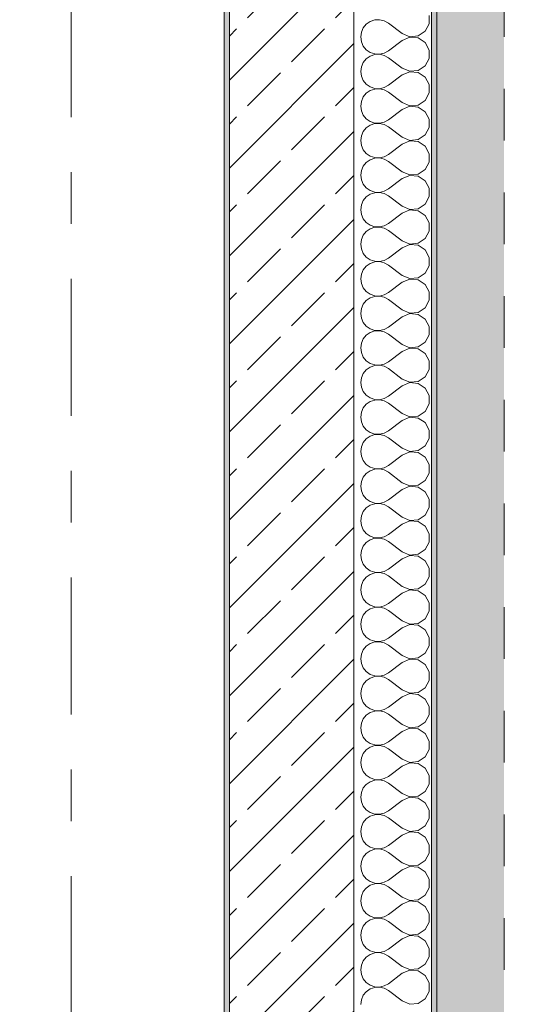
# Model space of a CAD drawing. Header units: metres. Extents: x -4 to 100, y -11 to 17.
# Tile 632 of 656: x 61.63 to 62.63, y 1.53 to 3.43. Entities that reach past the tile are written whole.
import ezdxf

# ---------------------------------------------------------------- set-up
doc = ezdxf.new("R2010")
doc.units = ezdxf.units.M
doc.header["$MEASUREMENT"] = 0
doc.linetypes.add('Strichlinie doppelt', pattern=[0.546806, 0.264583, -0.105833, 0.070556, -0.105833])
doc.linetypes.add('Strichlinie eng', pattern=[0.115, 0.075, -0.04])
for name, color, linetype in [('152 - Bemaßung_ Beschriftung.Ausbau', 7, 'Continuous'), ('301 - Elemente.Linie', 7, 'Continuous'), ('302 - Elemente.Schraffur', 7, 'Continuous'), ('451 - Universal.Achsen Raster', 7, 'Continuous'), ('603 - Struktur.Bodenplatte_ Decke Roh', 7, 'Continuous'), ('604 - Struktur.Wand Aussen', 7, 'Continuous'), ('650 - Abdeckung.Fußboden Aufbau', 7, 'Continuous')]:
    doc.layers.add(name, color=color, linetype=linetype)
doc.styles.add('ERSTELLTER_STIL_2', font='txt')
doc.dimstyles.new('ERSTELLTER_STIL__3', dxfattribs={"dimtxt": 0.1, "dimasz": 0.0532, "dimexe": 0.18, "dimexo": 0.0625, "dimgap": 0, "dimtad": 1, "dimzin": 0, "dimdsep": 46, "dimtxsty": 'ERSTELLTER_STIL_2', "dimblk": 'ARROWHEAD_2', "dimblk1": 'ARROWHEAD_2', "dimblk2": 'ARROWHEAD_2', "dimcen": 0.09, "dimse1": 1, "dimse2": 1, "dimclrd": 7, "dimclre": 7, "dimclrt": 7, "dimazin": 0, "dimtfac": 1, "dimtdec": 4, "dimtmove": 0, "dimatfit": 3, "dimfxl": 1, "dimtolj": 1, "dimtzin": 0, "dimarcsym": 0})
doc.dimstyles.new('ERSTELLTER_STIL__5', dxfattribs={"dimtxt": 0.1, "dimasz": 0.0532, "dimexe": 0.18, "dimexo": 0.0625, "dimgap": 0, "dimtad": 1, "dimtih": 1, "dimtoh": 1, "dimzin": 0, "dimdsep": 46, "dimtxsty": 'ERSTELLTER_STIL_2', "dimblk": 'ARROWHEAD_2', "dimblk1": 'ARROWHEAD_2', "dimblk2": 'ARROWHEAD_2', "dimcen": 0.09, "dimse1": 1, "dimse2": 1, "dimclrd": 7, "dimclre": 7, "dimclrt": 7, "dimazin": 0, "dimtfac": 1, "dimtdec": 4, "dimtmove": 0, "dimatfit": 3, "dimfxl": 1, "dimtolj": 1, "dimtzin": 0, "dimarcsym": 0})

# ---------------------------------------------------------------- blocks, each defined once
blk = doc.blocks.new('*X157')
at = {"layer": '604 - Struktur.Wand Aussen', "color": 7, "linetype": 'Continuous', "lineweight": 5}
for p, q in [((62.4207, 3.4252), (62.4207, 3.4415)), ((62.2992, 3.4246), (62.2933, 3.4175)), ((62.3068, 3.4298), (62.2992, 3.4246)), ((62.3155, 3.4328), (62.3068, 3.4298)), ((62.3247, 3.4332), (62.3155, 3.4328)), ((62.3336, 3.4311), (62.3247, 3.4332)), ((62.3417, 3.4267), (62.3336, 3.4311)), ((62.3684, 3.4067), (62.3417, 3.4267)), ((62.413, 3.4109), (62.4207, 3.4252)), ((62.2896, 3.4091), (62.2884, 3.4)), ((62.2933, 3.4175), (62.2896, 3.4091)), ((62.3684, 3.4067), (62.3833, 3.4004)), ((62.3833, 3.4004), (62.3995, 3.4019)), ((62.3995, 3.4019), (62.413, 3.4109)), ((62.2884, 3.4), (62.2896, 3.3909)), ((62.2896, 3.3909), (62.2933, 3.3825)), ((62.2933, 3.3825), (62.2992, 3.3754)), ((62.3684, 3.3933), (62.3417, 3.3733)), ((62.3833, 3.3996), (62.3684, 3.3933)), ((62.3995, 3.3981), (62.3833, 3.3996)), ((62.413, 3.3891), (62.3995, 3.3981)), ((62.4207, 3.3748), (62.413, 3.3891)), ((62.2992, 3.3754), (62.3068, 3.3702)), ((62.3068, 3.3631), (62.2992, 3.3579)), ((62.3068, 3.3702), (62.3155, 3.3672)), ((62.3155, 3.3661), (62.3068, 3.3631)), ((62.3155, 3.3672), (62.3247, 3.3668)), ((62.3247, 3.3665), (62.3155, 3.3661)), ((62.3247, 3.3668), (62.3336, 3.3689)), ((62.3336, 3.3645), (62.3247, 3.3665)), ((62.3336, 3.3689), (62.3417, 3.3733)), ((62.3417, 3.36), (62.3336, 3.3645)), ((62.4207, 3.3585), (62.4207, 3.3748)), ((62.2933, 3.3509), (62.2896, 3.3424)), ((62.2992, 3.3579), (62.2933, 3.3509)), ((62.3684, 3.34), (62.3417, 3.36)), ((62.3995, 3.3352), (62.413, 3.3442)), ((62.413, 3.3442), (62.4207, 3.3585)), ((62.2896, 3.3424), (62.2884, 3.3333)), ((62.2884, 3.3333), (62.2896, 3.3242)), ((62.3684, 3.3267), (62.3417, 3.3067)), ((62.3684, 3.34), (62.3833, 3.3337)), ((62.3833, 3.333), (62.3684, 3.3267)), ((62.3833, 3.3337), (62.3995, 3.3352)), ((62.3995, 3.3314), (62.3833, 3.333)), ((62.413, 3.3224), (62.3995, 3.3314)), ((62.2896, 3.3242), (62.2933, 3.3158)), ((62.2933, 3.3158), (62.2992, 3.3087)), ((62.2992, 3.3087), (62.3068, 3.3035)), ((62.3336, 3.3022), (62.3417, 3.3067)), ((62.4207, 3.3081), (62.413, 3.3224)), ((62.4207, 3.2919), (62.4207, 3.3081)), ((62.2992, 3.2913), (62.2933, 3.2842)), ((62.3068, 3.2965), (62.2992, 3.2913)), ((62.3068, 3.3035), (62.3155, 3.3006)), ((62.3155, 3.2994), (62.3068, 3.2965)), ((62.3155, 3.3006), (62.3247, 3.3001)), ((62.3247, 3.2999), (62.3155, 3.2994)), ((62.3247, 3.3001), (62.3336, 3.3022)), ((62.3336, 3.2978), (62.3247, 3.2999)), ((62.3417, 3.2933), (62.3336, 3.2978)), ((62.3684, 3.2733), (62.3417, 3.2933)), ((62.413, 3.2776), (62.4207, 3.2919)), ((62.2896, 3.2758), (62.2884, 3.2667)), ((62.2933, 3.2842), (62.2896, 3.2758)), ((62.3684, 3.2733), (62.3833, 3.267)), ((62.3833, 3.267), (62.3995, 3.2686)), ((62.3995, 3.2686), (62.413, 3.2776)), ((62.2884, 3.2667), (62.2896, 3.2576)), ((62.2896, 3.2576), (62.2933, 3.2491)), ((62.2933, 3.2491), (62.2992, 3.2421)), ((62.3684, 3.26), (62.3417, 3.24)), ((62.3833, 3.2663), (62.3684, 3.26)), ((62.3995, 3.2648), (62.3833, 3.2663)), ((62.413, 3.2558), (62.3995, 3.2648)), ((62.4207, 3.2415), (62.413, 3.2558)), ((62.2992, 3.2421), (62.3068, 3.2369)), ((62.3068, 3.2298), (62.2992, 3.2246)), ((62.3068, 3.2369), (62.3155, 3.2339)), ((62.3155, 3.2328), (62.3068, 3.2298)), ((62.3155, 3.2339), (62.3247, 3.2335)), ((62.3247, 3.2332), (62.3155, 3.2328)), ((62.3247, 3.2335), (62.3336, 3.2355)), ((62.3336, 3.2311), (62.3247, 3.2332)), ((62.3336, 3.2355), (62.3417, 3.24)), ((62.3417, 3.2267), (62.3336, 3.2311)), ((62.4207, 3.2252), (62.4207, 3.2415)), ((62.2933, 3.2175), (62.2896, 3.2091)), ((62.2992, 3.2246), (62.2933, 3.2175)), ((62.3684, 3.2067), (62.3417, 3.2267)), ((62.3995, 3.2019), (62.413, 3.2109)), ((62.413, 3.2109), (62.4207, 3.2252)), ((62.2896, 3.2091), (62.2884, 3.2)), ((62.2884, 3.2), (62.2896, 3.1909)), ((62.3684, 3.1933), (62.3417, 3.1733)), ((62.3684, 3.2067), (62.3833, 3.2004)), ((62.3833, 3.1996), (62.3684, 3.1933)), ((62.3833, 3.2004), (62.3995, 3.2019)), ((62.3995, 3.1981), (62.3833, 3.1996)), ((62.413, 3.1891), (62.3995, 3.1981)), ((62.2896, 3.1909), (62.2933, 3.1825)), ((62.2933, 3.1825), (62.2992, 3.1754)), ((62.2992, 3.1754), (62.3068, 3.1702)), ((62.3336, 3.1689), (62.3417, 3.1733)), ((62.4207, 3.1748), (62.413, 3.1891)), ((62.4207, 3.1585), (62.4207, 3.1748)), ((62.2992, 3.1579), (62.2933, 3.1509)), ((62.3068, 3.1631), (62.2992, 3.1579)), ((62.3068, 3.1702), (62.3155, 3.1672)), ((62.3155, 3.1661), (62.3068, 3.1631)), ((62.3155, 3.1672), (62.3247, 3.1668)), ((62.3247, 3.1665), (62.3155, 3.1661)), ((62.3247, 3.1668), (62.3336, 3.1689)), ((62.3336, 3.1645), (62.3247, 3.1665)), ((62.3417, 3.16), (62.3336, 3.1645)), ((62.3684, 3.14), (62.3417, 3.16)), ((62.413, 3.1442), (62.4207, 3.1585)), ((62.2896, 3.1424), (62.2884, 3.1333)), ((62.2933, 3.1509), (62.2896, 3.1424)), ((62.3684, 3.14), (62.3833, 3.1337)), ((62.3833, 3.1337), (62.3995, 3.1352)), ((62.3995, 3.1352), (62.413, 3.1442)), ((62.2884, 3.1333), (62.2896, 3.1242)), ((62.2896, 3.1242), (62.2933, 3.1158)), ((62.2933, 3.1158), (62.2992, 3.1087)), ((62.3684, 3.1267), (62.3417, 3.1067)), ((62.3833, 3.133), (62.3684, 3.1267)), ((62.3995, 3.1314), (62.3833, 3.133)), ((62.413, 3.1224), (62.3995, 3.1314)), ((62.4207, 3.1081), (62.413, 3.1224)), ((62.2992, 3.1087), (62.3068, 3.1035)), ((62.3068, 3.1035), (62.3155, 3.1006)), ((62.3155, 3.0994), (62.3068, 3.0965)), ((62.3155, 3.1006), (62.3247, 3.1001)), ((62.3247, 3.0999), (62.3155, 3.0994)), ((62.3247, 3.1001), (62.3336, 3.1022)), ((62.3336, 3.0978), (62.3247, 3.0999)), ((62.3336, 3.1022), (62.3417, 3.1067)), ((62.3417, 3.0933), (62.3336, 3.0978)), ((62.4207, 3.0919), (62.4207, 3.1081)), ((62.2933, 3.0842), (62.2896, 3.0758)), ((62.2992, 3.0913), (62.2933, 3.0842)), ((62.3068, 3.0965), (62.2992, 3.0913)), ((62.3684, 3.0733), (62.3417, 3.0933)), ((62.413, 3.0776), (62.4207, 3.0919)), ((62.2896, 3.0758), (62.2884, 3.0667)), ((62.2884, 3.0667), (62.2896, 3.0576)), ((62.3684, 3.06), (62.3417, 3.04)), ((62.3684, 3.0733), (62.3833, 3.067)), ((62.3833, 3.0663), (62.3684, 3.06)), ((62.3833, 3.067), (62.3995, 3.0686)), ((62.3995, 3.0648), (62.3833, 3.0663)), ((62.3995, 3.0686), (62.413, 3.0776)), ((62.413, 3.0558), (62.3995, 3.0648)), ((62.2896, 3.0576), (62.2933, 3.0491)), ((62.2933, 3.0491), (62.2992, 3.0421)), ((62.2992, 3.0421), (62.3068, 3.0369)), ((62.3336, 3.0355), (62.3417, 3.04)), ((62.4207, 3.0415), (62.413, 3.0558)), ((62.4207, 3.0252), (62.4207, 3.0415)), ((62.2992, 3.0246), (62.2933, 3.0175)), ((62.3068, 3.0298), (62.2992, 3.0246)), ((62.3068, 3.0369), (62.3155, 3.0339)), ((62.3155, 3.0328), (62.3068, 3.0298)), ((62.3155, 3.0339), (62.3247, 3.0335)), ((62.3247, 3.0332), (62.3155, 3.0328)), ((62.3247, 3.0335), (62.3336, 3.0355)), ((62.3336, 3.0311), (62.3247, 3.0332)), ((62.3417, 3.0267), (62.3336, 3.0311)), ((62.3684, 3.0067), (62.3417, 3.0267)), ((62.413, 3.0109), (62.4207, 3.0252)), ((62.2896, 3.0091), (62.2884, 3)), ((62.2933, 3.0175), (62.2896, 3.0091)), ((62.3684, 3.0067), (62.3833, 3.0004)), ((62.3833, 3.0004), (62.3995, 3.0019)), ((62.3995, 3.0019), (62.413, 3.0109)), ((62.2884, 3), (62.2896, 2.9909)), ((62.2896, 2.9909), (62.2933, 2.9825)), ((62.3684, 2.9933), (62.3417, 2.9733)), ((62.3833, 2.9996), (62.3684, 2.9933)), ((62.3995, 2.9981), (62.3833, 2.9996)), ((62.413, 2.9891), (62.3995, 2.9981)), ((62.4207, 2.9748), (62.413, 2.9891)), ((62.2933, 2.9825), (62.2992, 2.9754)), ((62.2992, 2.9754), (62.3068, 2.9702)), ((62.3068, 2.9702), (62.3155, 2.9672)), ((62.3155, 2.9661), (62.3068, 2.9631)), ((62.3155, 2.9672), (62.3247, 2.9668)), ((62.3247, 2.9665), (62.3155, 2.9661)), ((62.3247, 2.9668), (62.3336, 2.9689)), ((62.3336, 2.9645), (62.3247, 2.9665)), ((62.3336, 2.9689), (62.3417, 2.9733)), ((62.3417, 2.96), (62.3336, 2.9645)), ((62.4207, 2.9585), (62.4207, 2.9748)), ((62.2933, 2.9509), (62.2896, 2.9424)), ((62.2992, 2.9579), (62.2933, 2.9509)), ((62.3068, 2.9631), (62.2992, 2.9579)), ((62.3684, 2.94), (62.3417, 2.96)), ((62.413, 2.9442), (62.4207, 2.9585)), ((62.2896, 2.9424), (62.2884, 2.9333)), ((62.2884, 2.9333), (62.2896, 2.9242)), ((62.3684, 2.9267), (62.3417, 2.9067)), ((62.3684, 2.94), (62.3833, 2.9337)), ((62.3833, 2.933), (62.3684, 2.9267)), ((62.3833, 2.9337), (62.3995, 2.9352)), ((62.3995, 2.9314), (62.3833, 2.933)), ((62.3995, 2.9352), (62.413, 2.9442)), ((62.413, 2.9224), (62.3995, 2.9314)), ((62.2896, 2.9242), (62.2933, 2.9158)), ((62.2933, 2.9158), (62.2992, 2.9087)), ((62.2992, 2.9087), (62.3068, 2.9035)), ((62.4207, 2.9081), (62.413, 2.9224)), ((62.4207, 2.8919), (62.4207, 2.9081)), ((62.2992, 2.8913), (62.2933, 2.8842)), ((62.3068, 2.8965), (62.2992, 2.8913)), ((62.3068, 2.9035), (62.3155, 2.9006)), ((62.3155, 2.8994), (62.3068, 2.8965)), ((62.3155, 2.9006), (62.3247, 2.9001)), ((62.3247, 2.8999), (62.3155, 2.8994)), ((62.3247, 2.9001), (62.3336, 2.9022)), ((62.3336, 2.8978), (62.3247, 2.8999)), ((62.3336, 2.9022), (62.3417, 2.9067)), ((62.3417, 2.8933), (62.3336, 2.8978)), ((62.3684, 2.8733), (62.3417, 2.8933)), ((62.413, 2.8776), (62.4207, 2.8919)), ((62.2896, 2.8758), (62.2884, 2.8667)), ((62.2933, 2.8842), (62.2896, 2.8758)), ((62.3684, 2.8733), (62.3833, 2.867)), ((62.3995, 2.8686), (62.413, 2.8776)), ((62.2884, 2.8667), (62.2896, 2.8576)), ((62.2896, 2.8576), (62.2933, 2.8491)), ((62.3684, 2.86), (62.3417, 2.84)), ((62.3833, 2.8663), (62.3684, 2.86)), ((62.3833, 2.867), (62.3995, 2.8686)), ((62.3995, 2.8648), (62.3833, 2.8663)), ((62.413, 2.8558), (62.3995, 2.8648)), ((62.4207, 2.8415), (62.413, 2.8558)), ((62.2933, 2.8491), (62.2992, 2.8421)), ((62.2992, 2.8421), (62.3068, 2.8369)), ((62.3068, 2.8369), (62.3155, 2.8339)), ((62.3155, 2.8328), (62.3068, 2.8298)), ((62.3155, 2.8339), (62.3247, 2.8335)), ((62.3247, 2.8332), (62.3155, 2.8328)), ((62.3247, 2.8335), (62.3336, 2.8355)), ((62.3336, 2.8311), (62.3247, 2.8332)), ((62.3336, 2.8355), (62.3417, 2.84)), ((62.3417, 2.8267), (62.3336, 2.8311)), ((62.4207, 2.8252), (62.4207, 2.8415)), ((62.2933, 2.8175), (62.2896, 2.8091)), ((62.2992, 2.8246), (62.2933, 2.8175)), ((62.3068, 2.8298), (62.2992, 2.8246)), ((62.3684, 2.8067), (62.3417, 2.8267)), ((62.413, 2.8109), (62.4207, 2.8252)), ((62.2896, 2.8091), (62.2884, 2.8)), ((62.2884, 2.8), (62.2896, 2.7909)), ((62.3684, 2.7933), (62.3417, 2.7733)), ((62.3684, 2.8067), (62.3833, 2.8004)), ((62.3833, 2.7996), (62.3684, 2.7933)), ((62.3833, 2.8004), (62.3995, 2.8019)), ((62.3995, 2.7981), (62.3833, 2.7996)), ((62.3995, 2.8019), (62.413, 2.8109)), ((62.413, 2.7891), (62.3995, 2.7981)), ((62.2896, 2.7909), (62.2933, 2.7825)), ((62.2933, 2.7825), (62.2992, 2.7754)), ((62.2992, 2.7754), (62.3068, 2.7702)), ((62.4207, 2.7748), (62.413, 2.7891)), ((62.4207, 2.7585), (62.4207, 2.7748)), ((62.2992, 2.7579), (62.2933, 2.7509)), ((62.3068, 2.7631), (62.2992, 2.7579)), ((62.3068, 2.7702), (62.3155, 2.7672)), ((62.3155, 2.7661), (62.3068, 2.7631)), ((62.3155, 2.7672), (62.3247, 2.7668)), ((62.3247, 2.7665), (62.3155, 2.7661)), ((62.3247, 2.7668), (62.3336, 2.7689)), ((62.3336, 2.7645), (62.3247, 2.7665)), ((62.3336, 2.7689), (62.3417, 2.7733)), ((62.3417, 2.76), (62.3336, 2.7645)), ((62.3684, 2.74), (62.3417, 2.76)), ((62.413, 2.7442), (62.4207, 2.7585)), ((62.2896, 2.7424), (62.2884, 2.7333)), ((62.2933, 2.7509), (62.2896, 2.7424)), ((62.3684, 2.74), (62.3833, 2.7337)), ((62.3995, 2.7352), (62.413, 2.7442)), ((62.2884, 2.7333), (62.2896, 2.7242)), ((62.2896, 2.7242), (62.2933, 2.7158)), ((62.3684, 2.7267), (62.3417, 2.7067)), ((62.3833, 2.733), (62.3684, 2.7267)), ((62.3833, 2.7337), (62.3995, 2.7352)), ((62.3995, 2.7314), (62.3833, 2.733)), ((62.413, 2.7224), (62.3995, 2.7314)), ((62.4207, 2.7081), (62.413, 2.7224)), ((62.2933, 2.7158), (62.2992, 2.7087)), ((62.2992, 2.7087), (62.3068, 2.7035)), ((62.3068, 2.7035), (62.3155, 2.7006)), ((62.3155, 2.6994), (62.3068, 2.6965)), ((62.3155, 2.7006), (62.3247, 2.7001)), ((62.3247, 2.6999), (62.3155, 2.6994)), ((62.3247, 2.7001), (62.3336, 2.7022)), ((62.3336, 2.6978), (62.3247, 2.6999)), ((62.3336, 2.7022), (62.3417, 2.7067)), ((62.3417, 2.6933), (62.3336, 2.6978)), ((62.4207, 2.6919), (62.4207, 2.7081)), ((62.2933, 2.6842), (62.2896, 2.6758)), ((62.2992, 2.6913), (62.2933, 2.6842)), ((62.3068, 2.6965), (62.2992, 2.6913)), ((62.3684, 2.6733), (62.3417, 2.6933)), ((62.413, 2.6776), (62.4207, 2.6919)), ((62.2896, 2.6758), (62.2884, 2.6667)), ((62.2884, 2.6667), (62.2896, 2.6576)), ((62.3684, 2.66), (62.3417, 2.64)), ((62.3684, 2.6733), (62.3833, 2.667)), ((62.3833, 2.6663), (62.3684, 2.66)), ((62.3833, 2.667), (62.3995, 2.6686)), ((62.3995, 2.6648), (62.3833, 2.6663)), ((62.3995, 2.6686), (62.413, 2.6776)), ((62.413, 2.6558), (62.3995, 2.6648)), ((62.2896, 2.6576), (62.2933, 2.6491)), ((62.2933, 2.6491), (62.2992, 2.6421)), ((62.2992, 2.6421), (62.3068, 2.6369)), ((62.4207, 2.6415), (62.413, 2.6558)), ((62.4207, 2.6252), (62.4207, 2.6415)), ((62.2992, 2.6246), (62.2933, 2.6175)), ((62.3068, 2.6298), (62.2992, 2.6246)), ((62.3068, 2.6369), (62.3155, 2.6339)), ((62.3155, 2.6328), (62.3068, 2.6298)), ((62.3155, 2.6339), (62.3247, 2.6335)), ((62.3247, 2.6332), (62.3155, 2.6328)), ((62.3247, 2.6335), (62.3336, 2.6355)), ((62.3336, 2.6311), (62.3247, 2.6332)), ((62.3336, 2.6355), (62.3417, 2.64)), ((62.3417, 2.6267), (62.3336, 2.6311)), ((62.3684, 2.6067), (62.3417, 2.6267)), ((62.413, 2.6109), (62.4207, 2.6252)), ((62.2896, 2.6091), (62.2884, 2.6)), ((62.2933, 2.6175), (62.2896, 2.6091)), ((62.3684, 2.6067), (62.3833, 2.6004)), ((62.3995, 2.6019), (62.413, 2.6109)), ((62.2884, 2.6), (62.2896, 2.5909)), ((62.2896, 2.5909), (62.2933, 2.5825)), ((62.3684, 2.5933), (62.3417, 2.5733)), ((62.3833, 2.5996), (62.3684, 2.5933)), ((62.3833, 2.6004), (62.3995, 2.6019)), ((62.3995, 2.5981), (62.3833, 2.5996)), ((62.413, 2.5891), (62.3995, 2.5981)), ((62.4207, 2.5748), (62.413, 2.5891)), ((62.2933, 2.5825), (62.2992, 2.5754)), ((62.2992, 2.5754), (62.3068, 2.5702)), ((62.3068, 2.5702), (62.3155, 2.5672)), ((62.3155, 2.5661), (62.3068, 2.5631)), ((62.3155, 2.5672), (62.3247, 2.5668)), ((62.3247, 2.5665), (62.3155, 2.5661)), ((62.3247, 2.5668), (62.3336, 2.5689)), ((62.3336, 2.5645), (62.3247, 2.5665)), ((62.3336, 2.5689), (62.3417, 2.5733)), ((62.4207, 2.5585), (62.4207, 2.5748)), ((62.2933, 2.5509), (62.2896, 2.5424)), ((62.2992, 2.5579), (62.2933, 2.5509)), ((62.3068, 2.5631), (62.2992, 2.5579)), ((62.3417, 2.56), (62.3336, 2.5645)), ((62.3684, 2.54), (62.3417, 2.56)), ((62.413, 2.5442), (62.4207, 2.5585)), ((62.2896, 2.5424), (62.2884, 2.5333)), ((62.2884, 2.5333), (62.2896, 2.5242)), ((62.3684, 2.54), (62.3833, 2.5337)), ((62.3833, 2.533), (62.3684, 2.5267)), ((62.3833, 2.5337), (62.3995, 2.5352)), ((62.3995, 2.5314), (62.3833, 2.533)), ((62.3995, 2.5352), (62.413, 2.5442)), ((62.413, 2.5224), (62.3995, 2.5314)), ((62.2896, 2.5242), (62.2933, 2.5158)), ((62.2933, 2.5158), (62.2992, 2.5087)), ((62.2992, 2.5087), (62.3068, 2.5035)), ((62.3684, 2.5267), (62.3417, 2.5067)), ((62.4207, 2.5081), (62.413, 2.5224)), ((62.4207, 2.4919), (62.4207, 2.5081)), ((62.2992, 2.4913), (62.2933, 2.4842)), ((62.3068, 2.4965), (62.2992, 2.4913)), ((62.3068, 2.5035), (62.3155, 2.5006)), ((62.3155, 2.4994), (62.3068, 2.4965)), ((62.3155, 2.5006), (62.3247, 2.5001)), ((62.3247, 2.4999), (62.3155, 2.4994)), ((62.3247, 2.5001), (62.3336, 2.5022)), ((62.3336, 2.4978), (62.3247, 2.4999)), ((62.3336, 2.5022), (62.3417, 2.5067)), ((62.3417, 2.4933), (62.3336, 2.4978)), ((62.3684, 2.4733), (62.3417, 2.4933)), ((62.413, 2.4776), (62.4207, 2.4919)), ((62.2896, 2.4758), (62.2884, 2.4667)), ((62.2933, 2.4842), (62.2896, 2.4758)), ((62.3684, 2.4733), (62.3833, 2.467)), ((62.3995, 2.4686), (62.413, 2.4776)), ((62.2884, 2.4667), (62.2896, 2.4576)), ((62.2896, 2.4576), (62.2933, 2.4491)), ((62.3684, 2.46), (62.3417, 2.44)), ((62.3833, 2.4663), (62.3684, 2.46)), ((62.3833, 2.467), (62.3995, 2.4686)), ((62.3995, 2.4648), (62.3833, 2.4663)), ((62.413, 2.4558), (62.3995, 2.4648)), ((62.4207, 2.4415), (62.413, 2.4558)), ((62.2933, 2.4491), (62.2992, 2.4421)), ((62.2992, 2.4421), (62.3068, 2.4369)), ((62.3068, 2.4369), (62.3155, 2.4339)), ((62.3155, 2.4328), (62.3068, 2.4298)), ((62.3155, 2.4339), (62.3247, 2.4335)), ((62.3247, 2.4332), (62.3155, 2.4328)), ((62.3247, 2.4335), (62.3336, 2.4355)), ((62.3336, 2.4311), (62.3247, 2.4332)), ((62.3336, 2.4355), (62.3417, 2.44)), ((62.4207, 2.4252), (62.4207, 2.4415)), ((62.2933, 2.4175), (62.2896, 2.4091)), ((62.2992, 2.4246), (62.2933, 2.4175)), ((62.3068, 2.4298), (62.2992, 2.4246)), ((62.3417, 2.4267), (62.3336, 2.4311)), ((62.3684, 2.4067), (62.3417, 2.4267)), ((62.413, 2.4109), (62.4207, 2.4252)), ((62.2896, 2.4091), (62.2884, 2.4)), ((62.2884, 2.4), (62.2896, 2.3909)), ((62.3684, 2.4067), (62.3833, 2.4004)), ((62.3833, 2.3996), (62.3684, 2.3933)), ((62.3833, 2.4004), (62.3995, 2.4019)), ((62.3995, 2.3981), (62.3833, 2.3996)), ((62.3995, 2.4019), (62.413, 2.4109)), ((62.413, 2.3891), (62.3995, 2.3981)), ((62.2896, 2.3909), (62.2933, 2.3825)), ((62.2933, 2.3825), (62.2992, 2.3754)), ((62.2992, 2.3754), (62.3068, 2.3702)), ((62.3684, 2.3933), (62.3417, 2.3733)), ((62.4207, 2.3748), (62.413, 2.3891)), ((62.4207, 2.3585), (62.4207, 2.3748)), ((62.2992, 2.3579), (62.2933, 2.3509)), ((62.3068, 2.3631), (62.2992, 2.3579)), ((62.3068, 2.3702), (62.3155, 2.3672)), ((62.3155, 2.3661), (62.3068, 2.3631)), ((62.3155, 2.3672), (62.3247, 2.3668)), ((62.3247, 2.3665), (62.3155, 2.3661)), ((62.3247, 2.3668), (62.3336, 2.3689)), ((62.3336, 2.3645), (62.3247, 2.3665)), ((62.3336, 2.3689), (62.3417, 2.3733)), ((62.3417, 2.36), (62.3336, 2.3645)), ((62.3684, 2.34), (62.3417, 2.36)), ((62.413, 2.3442), (62.4207, 2.3585)), ((62.2896, 2.3424), (62.2884, 2.3333)), ((62.2933, 2.3509), (62.2896, 2.3424)), ((62.3684, 2.34), (62.3833, 2.3337)), ((62.3995, 2.3352), (62.413, 2.3442)), ((62.2884, 2.3333), (62.2896, 2.3242)), ((62.2896, 2.3242), (62.2933, 2.3158)), ((62.3684, 2.3267), (62.3417, 2.3067)), ((62.3833, 2.333), (62.3684, 2.3267)), ((62.3833, 2.3337), (62.3995, 2.3352)), ((62.3995, 2.3314), (62.3833, 2.333)), ((62.413, 2.3224), (62.3995, 2.3314)), ((62.4207, 2.3081), (62.413, 2.3224)), ((62.2933, 2.3158), (62.2992, 2.3087)), ((62.2992, 2.3087), (62.3068, 2.3035)), ((62.3068, 2.3035), (62.3155, 2.3006)), ((62.3155, 2.2994), (62.3068, 2.2965)), ((62.3155, 2.3006), (62.3247, 2.3001)), ((62.3247, 2.2999), (62.3155, 2.2994)), ((62.3247, 2.3001), (62.3336, 2.3022)), ((62.3336, 2.2978), (62.3247, 2.2999)), ((62.3336, 2.3022), (62.3417, 2.3067)), ((62.4207, 2.2919), (62.4207, 2.3081)), ((62.2933, 2.2842), (62.2896, 2.2758)), ((62.2992, 2.2913), (62.2933, 2.2842)), ((62.3068, 2.2965), (62.2992, 2.2913)), ((62.3417, 2.2933), (62.3336, 2.2978)), ((62.3684, 2.2733), (62.3417, 2.2933)), ((62.413, 2.2776), (62.4207, 2.2919)), ((62.2896, 2.2758), (62.2884, 2.2667)), ((62.2884, 2.2667), (62.2896, 2.2576)), ((62.3684, 2.2733), (62.3833, 2.267)), ((62.3833, 2.2663), (62.3684, 2.26)), ((62.3833, 2.267), (62.3995, 2.2686)), ((62.3995, 2.2648), (62.3833, 2.2663)), ((62.3995, 2.2686), (62.413, 2.2776)), ((62.413, 2.2558), (62.3995, 2.2648)), ((62.2896, 2.2576), (62.2933, 2.2491)), ((62.2933, 2.2491), (62.2992, 2.2421)), ((62.2992, 2.2421), (62.3068, 2.2369)), ((62.3684, 2.26), (62.3417, 2.24)), ((62.4207, 2.2415), (62.413, 2.2558)), ((62.2992, 2.2246), (62.2933, 2.2175)), ((62.3068, 2.2298), (62.2992, 2.2246)), ((62.3068, 2.2369), (62.3155, 2.2339)), ((62.3155, 2.2328), (62.3068, 2.2298)), ((62.3155, 2.2339), (62.3247, 2.2335)), ((62.3247, 2.2332), (62.3155, 2.2328)), ((62.3247, 2.2335), (62.3336, 2.2355)), ((62.3336, 2.2311), (62.3247, 2.2332)), ((62.3336, 2.2355), (62.3417, 2.24)), ((62.3417, 2.2267), (62.3336, 2.2311)), ((62.3684, 2.2067), (62.3417, 2.2267)), ((62.413, 2.2109), (62.4207, 2.2252)), ((62.4207, 2.2252), (62.4207, 2.2415)), ((62.2896, 2.2091), (62.2884, 2.2)), ((62.2933, 2.2175), (62.2896, 2.2091)), ((62.3684, 2.2067), (62.3833, 2.2004)), ((62.3995, 2.2019), (62.413, 2.2109)), ((62.2884, 2.2), (62.2896, 2.1909)), ((62.2896, 2.1909), (62.2933, 2.1825)), ((62.3684, 2.1933), (62.3417, 2.1733)), ((62.3833, 2.1996), (62.3684, 2.1933)), ((62.3833, 2.2004), (62.3995, 2.2019)), ((62.3995, 2.1981), (62.3833, 2.1996)), ((62.413, 2.1891), (62.3995, 2.1981)), ((62.4207, 2.1748), (62.413, 2.1891)), ((62.2933, 2.1825), (62.2992, 2.1754)), ((62.2992, 2.1754), (62.3068, 2.1702)), ((62.3068, 2.1702), (62.3155, 2.1672)), ((62.3155, 2.1661), (62.3068, 2.1631)), ((62.3155, 2.1672), (62.3247, 2.1668)), ((62.3247, 2.1665), (62.3155, 2.1661)), ((62.3247, 2.1668), (62.3336, 2.1689)), ((62.3336, 2.1645), (62.3247, 2.1665)), ((62.3336, 2.1689), (62.3417, 2.1733)), ((62.4207, 2.1585), (62.4207, 2.1748)), ((62.2933, 2.1509), (62.2896, 2.1424)), ((62.2992, 2.1579), (62.2933, 2.1509)), ((62.3068, 2.1631), (62.2992, 2.1579)), ((62.3417, 2.16), (62.3336, 2.1645)), ((62.3684, 2.14), (62.3417, 2.16)), ((62.413, 2.1442), (62.4207, 2.1585)), ((62.2896, 2.1424), (62.2884, 2.1333)), ((62.2884, 2.1333), (62.2896, 2.1242)), ((62.3684, 2.14), (62.3833, 2.1337)), ((62.3833, 2.133), (62.3684, 2.1267)), ((62.3833, 2.1337), (62.3995, 2.1352)), ((62.3995, 2.1314), (62.3833, 2.133)), ((62.3995, 2.1352), (62.413, 2.1442)), ((62.413, 2.1224), (62.3995, 2.1314)), ((62.2896, 2.1242), (62.2933, 2.1158)), ((62.2933, 2.1158), (62.2992, 2.1087)), ((62.3684, 2.1267), (62.3417, 2.1067)), ((62.4207, 2.1081), (62.413, 2.1224)), ((62.2992, 2.0913), (62.2933, 2.0842)), ((62.2992, 2.1087), (62.3068, 2.1035)), ((62.3068, 2.0965), (62.2992, 2.0913)), ((62.3068, 2.1035), (62.3155, 2.1006)), ((62.3155, 2.0994), (62.3068, 2.0965)), ((62.3155, 2.1006), (62.3247, 2.1001)), ((62.3247, 2.0999), (62.3155, 2.0994)), ((62.3247, 2.1001), (62.3336, 2.1022)), ((62.3336, 2.0978), (62.3247, 2.0999)), ((62.3336, 2.1022), (62.3417, 2.1067)), ((62.3417, 2.0933), (62.3336, 2.0978)), ((62.3684, 2.0733), (62.3417, 2.0933)), ((62.413, 2.0776), (62.4207, 2.0919)), ((62.4207, 2.0919), (62.4207, 2.1081)), ((62.2896, 2.0758), (62.2884, 2.0667)), ((62.2933, 2.0842), (62.2896, 2.0758)), ((62.3684, 2.0733), (62.3833, 2.067)), ((62.3995, 2.0686), (62.413, 2.0776)), ((62.2884, 2.0667), (62.2896, 2.0576)), ((62.2896, 2.0576), (62.2933, 2.0491)), ((62.3684, 2.06), (62.3417, 2.04)), ((62.3833, 2.0663), (62.3684, 2.06)), ((62.3833, 2.067), (62.3995, 2.0686)), ((62.3995, 2.0648), (62.3833, 2.0663)), ((62.413, 2.0558), (62.3995, 2.0648)), ((62.4207, 2.0415), (62.413, 2.0558)), ((62.2933, 2.0491), (62.2992, 2.0421)), ((62.2992, 2.0421), (62.3068, 2.0369)), ((62.3068, 2.0369), (62.3155, 2.0339)), ((62.3155, 2.0339), (62.3247, 2.0335)), ((62.3247, 2.0332), (62.3155, 2.0328)), ((62.3247, 2.0335), (62.3336, 2.0355)), ((62.3336, 2.0311), (62.3247, 2.0332)), ((62.3336, 2.0355), (62.3417, 2.04)), ((62.4207, 2.0252), (62.4207, 2.0415)), ((62.2933, 2.0175), (62.2896, 2.0091)), ((62.2992, 2.0246), (62.2933, 2.0175)), ((62.3068, 2.0298), (62.2992, 2.0246)), ((62.3155, 2.0328), (62.3068, 2.0298)), ((62.3417, 2.0267), (62.3336, 2.0311)), ((62.3684, 2.0067), (62.3417, 2.0267)), ((62.413, 2.0109), (62.4207, 2.0252)), ((62.2896, 2.0091), (62.2884, 2)), ((62.2884, 2), (62.2896, 1.9909)), ((62.3684, 2.0067), (62.3833, 2.0004)), ((62.3833, 1.9996), (62.3684, 1.9933)), ((62.3833, 2.0004), (62.3995, 2.0019)), ((62.3995, 1.9981), (62.3833, 1.9996)), ((62.3995, 2.0019), (62.413, 2.0109)), ((62.413, 1.9891), (62.3995, 1.9981)), ((62.2896, 1.9909), (62.2933, 1.9825)), ((62.2933, 1.9825), (62.2992, 1.9754)), ((62.3684, 1.9933), (62.3417, 1.9733)), ((62.4207, 1.9748), (62.413, 1.9891)), ((62.2992, 1.9579), (62.2933, 1.9509)), ((62.2992, 1.9754), (62.3068, 1.9702)), ((62.3068, 1.9631), (62.2992, 1.9579)), ((62.3068, 1.9702), (62.3155, 1.9672)), ((62.3155, 1.9661), (62.3068, 1.9631)), ((62.3155, 1.9672), (62.3247, 1.9668)), ((62.3247, 1.9665), (62.3155, 1.9661)), ((62.3247, 1.9668), (62.3336, 1.9689)), ((62.3336, 1.9645), (62.3247, 1.9665)), ((62.3336, 1.9689), (62.3417, 1.9733)), ((62.3417, 1.96), (62.3336, 1.9645)), ((62.3684, 1.94), (62.3417, 1.96)), ((62.413, 1.9442), (62.4207, 1.9585)), ((62.4207, 1.9585), (62.4207, 1.9748)), ((62.2896, 1.9424), (62.2884, 1.9333)), ((62.2933, 1.9509), (62.2896, 1.9424)), ((62.3684, 1.94), (62.3833, 1.9337)), ((62.3995, 1.9352), (62.413, 1.9442)), ((62.2884, 1.9333), (62.2896, 1.9242)), ((62.2896, 1.9242), (62.2933, 1.9158)), ((62.3684, 1.9267), (62.3417, 1.9067)), ((62.3833, 1.933), (62.3684, 1.9267)), ((62.3833, 1.9337), (62.3995, 1.9352)), ((62.3995, 1.9314), (62.3833, 1.933)), ((62.413, 1.9224), (62.3995, 1.9314)), ((62.4207, 1.9081), (62.413, 1.9224)), ((62.2933, 1.9158), (62.2992, 1.9087)), ((62.2992, 1.9087), (62.3068, 1.9035)), ((62.3068, 1.9035), (62.3155, 1.9006)), ((62.3155, 1.9006), (62.3247, 1.9001)), ((62.3247, 1.8999), (62.3155, 1.8994)), ((62.3247, 1.9001), (62.3336, 1.9022)), ((62.3336, 1.8978), (62.3247, 1.8999)), ((62.3336, 1.9022), (62.3417, 1.9067)), ((62.4207, 1.8919), (62.4207, 1.9081)), ((62.2933, 1.8842), (62.2896, 1.8758)), ((62.2992, 1.8913), (62.2933, 1.8842)), ((62.3068, 1.8965), (62.2992, 1.8913)), ((62.3155, 1.8994), (62.3068, 1.8965)), ((62.3417, 1.8933), (62.3336, 1.8978)), ((62.3684, 1.8733), (62.3417, 1.8933)), ((62.413, 1.8776), (62.4207, 1.8919)), ((62.2896, 1.8758), (62.2884, 1.8667)), ((62.2884, 1.8667), (62.2896, 1.8576)), ((62.3684, 1.8733), (62.3833, 1.867)), ((62.3833, 1.8663), (62.3684, 1.86)), ((62.3833, 1.867), (62.3995, 1.8686)), ((62.3995, 1.8648), (62.3833, 1.8663)), ((62.3995, 1.8686), (62.413, 1.8776)), ((62.413, 1.8558), (62.3995, 1.8648)), ((62.2896, 1.8576), (62.2933, 1.8491)), ((62.2933, 1.8491), (62.2992, 1.8421)), ((62.3684, 1.86), (62.3417, 1.84)), ((62.4207, 1.8415), (62.413, 1.8558)), ((62.2992, 1.8246), (62.2933, 1.8175)), ((62.2992, 1.8421), (62.3068, 1.8369)), ((62.3068, 1.8298), (62.2992, 1.8246)), ((62.3068, 1.8369), (62.3155, 1.8339)), ((62.3155, 1.8328), (62.3068, 1.8298)), ((62.3155, 1.8339), (62.3247, 1.8335)), ((62.3247, 1.8332), (62.3155, 1.8328)), ((62.3247, 1.8335), (62.3336, 1.8355)), ((62.3336, 1.8311), (62.3247, 1.8332)), ((62.3336, 1.8355), (62.3417, 1.84)), ((62.3417, 1.8267), (62.3336, 1.8311)), ((62.3684, 1.8067), (62.3417, 1.8267)), ((62.413, 1.8109), (62.4207, 1.8252)), ((62.4207, 1.8252), (62.4207, 1.8415)), ((62.2896, 1.8091), (62.2884, 1.8)), ((62.2933, 1.8175), (62.2896, 1.8091)), ((62.3684, 1.8067), (62.3833, 1.8004)), ((62.3995, 1.8019), (62.413, 1.8109)), ((62.2884, 1.8), (62.2896, 1.7909)), ((62.2896, 1.7909), (62.2933, 1.7825)), ((62.3684, 1.7933), (62.3417, 1.7733)), ((62.3833, 1.7996), (62.3684, 1.7933)), ((62.3833, 1.8004), (62.3995, 1.8019)), ((62.3995, 1.7981), (62.3833, 1.7996)), ((62.413, 1.7891), (62.3995, 1.7981)), ((62.4207, 1.7748), (62.413, 1.7891)), ((62.2933, 1.7825), (62.2992, 1.7754)), ((62.2992, 1.7754), (62.3068, 1.7702)), ((62.3068, 1.7702), (62.3155, 1.7672)), ((62.3155, 1.7672), (62.3247, 1.7668)), ((62.3247, 1.7668), (62.3336, 1.7689)), ((62.3336, 1.7689), (62.3417, 1.7733)), ((62.4207, 1.7585), (62.4207, 1.7748)), ((62.2933, 1.7509), (62.2896, 1.7424)), ((62.2992, 1.7579), (62.2933, 1.7509)), ((62.3068, 1.7631), (62.2992, 1.7579)), ((62.3155, 1.7661), (62.3068, 1.7631)), ((62.3247, 1.7665), (62.3155, 1.7661)), ((62.3336, 1.7645), (62.3247, 1.7665)), ((62.3417, 1.76), (62.3336, 1.7645)), ((62.3684, 1.74), (62.3417, 1.76)), ((62.413, 1.7442), (62.4207, 1.7585)), ((62.2896, 1.7424), (62.2884, 1.7333)), ((62.2884, 1.7333), (62.2896, 1.7242)), ((62.3684, 1.74), (62.3833, 1.7337)), ((62.3833, 1.733), (62.3684, 1.7267)), ((62.3833, 1.7337), (62.3995, 1.7352)), ((62.3995, 1.7314), (62.3833, 1.733)), ((62.3995, 1.7352), (62.413, 1.7442)), ((62.413, 1.7224), (62.3995, 1.7314)), ((62.2896, 1.7242), (62.2933, 1.7158)), ((62.2933, 1.7158), (62.2992, 1.7087)), ((62.3684, 1.7267), (62.3417, 1.7067)), ((62.4207, 1.7081), (62.413, 1.7224)), ((62.2992, 1.6913), (62.2933, 1.6842)), ((62.2992, 1.7087), (62.3068, 1.7035)), ((62.3068, 1.6965), (62.2992, 1.6913)), ((62.3068, 1.7035), (62.3155, 1.7006)), ((62.3155, 1.6994), (62.3068, 1.6965)), ((62.3155, 1.7006), (62.3247, 1.7001)), ((62.3247, 1.6999), (62.3155, 1.6994)), ((62.3247, 1.7001), (62.3336, 1.7022)), ((62.3336, 1.6978), (62.3247, 1.6999)), ((62.3336, 1.7022), (62.3417, 1.7067)), ((62.3417, 1.6933), (62.3336, 1.6978)), ((62.3684, 1.6733), (62.3417, 1.6933)), ((62.413, 1.6776), (62.4207, 1.6919)), ((62.4207, 1.6919), (62.4207, 1.7081)), ((62.2896, 1.6758), (62.2884, 1.6667)), ((62.2933, 1.6842), (62.2896, 1.6758)), ((62.3684, 1.6733), (62.3833, 1.667)), ((62.3995, 1.6686), (62.413, 1.6776)), ((62.2884, 1.6667), (62.2896, 1.6576)), ((62.2896, 1.6576), (62.2933, 1.6491)), ((62.3684, 1.66), (62.3417, 1.64)), ((62.3833, 1.6663), (62.3684, 1.66)), ((62.3833, 1.667), (62.3995, 1.6686)), ((62.3995, 1.6648), (62.3833, 1.6663)), ((62.413, 1.6558), (62.3995, 1.6648)), ((62.4207, 1.6415), (62.413, 1.6558)), ((62.2933, 1.6491), (62.2992, 1.6421)), ((62.2992, 1.6421), (62.3068, 1.6369)), ((62.3068, 1.6369), (62.3155, 1.6339)), ((62.3155, 1.6339), (62.3247, 1.6335)), ((62.3247, 1.6335), (62.3336, 1.6355)), ((62.3336, 1.6355), (62.3417, 1.64)), ((62.4207, 1.6252), (62.4207, 1.6415)), ((62.2933, 1.6175), (62.2896, 1.6091)), ((62.2992, 1.6246), (62.2933, 1.6175)), ((62.3068, 1.6298), (62.2992, 1.6246)), ((62.3155, 1.6328), (62.3068, 1.6298)), ((62.3247, 1.6332), (62.3155, 1.6328)), ((62.3336, 1.6311), (62.3247, 1.6332)), ((62.3417, 1.6267), (62.3336, 1.6311)), ((62.3684, 1.6067), (62.3417, 1.6267)), ((62.413, 1.6109), (62.4207, 1.6252)), ((62.2896, 1.6091), (62.2884, 1.6)), ((62.2884, 1.6), (62.2896, 1.5909)), ((62.3684, 1.6067), (62.3833, 1.6004)), ((62.3833, 1.5996), (62.3684, 1.5933)), ((62.3833, 1.6004), (62.3995, 1.6019)), ((62.3995, 1.5981), (62.3833, 1.5996)), ((62.3995, 1.6019), (62.413, 1.6109)), ((62.413, 1.5891), (62.3995, 1.5981)), ((62.2896, 1.5909), (62.2933, 1.5825)), ((62.2933, 1.5825), (62.2992, 1.5754)), ((62.3684, 1.5933), (62.3417, 1.5733)), ((62.4207, 1.5748), (62.413, 1.5891)), ((62.2992, 1.5579), (62.2933, 1.5509)), ((62.2992, 1.5754), (62.3068, 1.5702)), ((62.3068, 1.5631), (62.2992, 1.5579)), ((62.3068, 1.5702), (62.3155, 1.5672)), ((62.3155, 1.5661), (62.3068, 1.5631)), ((62.3155, 1.5672), (62.3247, 1.5668)), ((62.3247, 1.5665), (62.3155, 1.5661)), ((62.3247, 1.5668), (62.3336, 1.5689)), ((62.3336, 1.5645), (62.3247, 1.5665)), ((62.3336, 1.5689), (62.3417, 1.5733)), ((62.3417, 1.56), (62.3336, 1.5645)), ((62.3684, 1.54), (62.3417, 1.56)), ((62.413, 1.5442), (62.4207, 1.5585)), ((62.4207, 1.5585), (62.4207, 1.5748)), ((62.2896, 1.5424), (62.2884, 1.5333)), ((62.2933, 1.5509), (62.2896, 1.5424)), ((62.3684, 1.54), (62.3833, 1.5337)), ((62.3995, 1.5352), (62.413, 1.5442)), ((62.3833, 1.5337), (62.3995, 1.5352))]:
    blk.add_line(p, q, dxfattribs=at)
blk = doc.blocks.new('*D513')
at = {"layer": '152 - Bemaßung_ Beschriftung.Ausbau', "color": 7, "linetype": 'Continuous', "lineweight": 5}
for p, q in [((58.195, -4.6125), (58.195, -4.5075)), ((58.0802, -4.525), (58.0398, -4.595)), ((58.2152, -4.525), (58.1748, -4.595)), ((58.06, -4.56), (58.195, -4.56)), ((58.195, -4.56), (62.035, -4.56))]:
    blk.add_line(p, q, dxfattribs=at)
blk = doc.blocks.new('ARROWHEAD_2')
at = {"color": 0, "linetype": 'Continuous', "lineweight": 0}
for p, q in [((-0.378, -0.655), (0.378, 0.655)), ((0, 0), (-1, 0))]:
    blk.add_line(p, q, dxfattribs=at)
blk = doc.blocks.new('*D514')
at = {"layer": '152 - Bemaßung_ Beschriftung.Ausbau', "color": 7, "linetype": 'Continuous', "lineweight": 5}
for p, q in [((62.035, -4.6125), (62.035, -4.5075)), ((58.2152, -4.525), (58.1748, -4.595)), ((62.0552, -4.525), (62.0148, -4.595)), ((58.195, -4.56), (62.035, -4.56)), ((62.035, -4.56), (62.275, -4.56))]:
    blk.add_line(p, q, dxfattribs=at)
at = {"layer": '152 - Bemaßung_ Beschriftung.Ausbau', "color": 7, "lineweight": 5, "insert": (59.982, -4.54), "char_height": 0.1, "attachment_point": 7, "style": 'ERSTELLTER_STIL_2'}
blk.add_mtext('\\A1;{\\pql;\\fArial|b0|i0|c0|p38;3,84}', dxfattribs=at)
blk = doc.blocks.new('*D563')
at = {"layer": '152 - Bemaßung_ Beschriftung.Ausbau', "color": 7, "linetype": 'Continuous', "lineweight": 5}
for p, q in [((63.435, 0.005), (63.435, 6.145)), ((63.4, 0.0252), (63.47, -0.0152)), ((63.4875, 0.005), (63.3825, 0.005)), ((63.435, -0.145), (63.435, 0.005)), ((63.4, -0.1248), (63.47, -0.1652)), ((63.4875, -0.145), (63.3825, -0.145)), ((63.435, -0.1792), (63.435, -0.145))]:
    blk.add_line(p, q, dxfattribs=at)
at = {"layer": '152 - Bemaßung_ Beschriftung.Ausbau', "color": 7, "lineweight": 5, "insert": (63.415, -0.317), "char_height": 0.1, "attachment_point": 7, "rotation": 90, "style": 'ERSTELLTER_STIL_2'}
blk.add_mtext('\\A1;{\\pql;\\fArial|b0|i0|c0|p38;15}', dxfattribs=at)
blk = doc.blocks.new('*D564')
at = {"layer": '152 - Bemaßung_ Beschriftung.Ausbau', "color": 7, "linetype": 'Continuous', "lineweight": 5}
for p, q in [((63.435, 6.145), (63.435, 7.935)), ((63.4, 6.1652), (63.47, 6.1248)), ((63.4875, 6.145), (63.3825, 6.145)), ((63.435, 0.005), (63.435, 6.145)), ((63.4, 0.0252), (63.47, -0.0152))]:
    blk.add_line(p, q, dxfattribs=at)
at = {"layer": '152 - Bemaßung_ Beschriftung.Ausbau', "color": 7, "lineweight": 5, "insert": (63.415, 2.942), "char_height": 0.1, "attachment_point": 7, "rotation": 90, "style": 'ERSTELLTER_STIL_2'}
blk.add_mtext('\\A1;{\\pql;\\fArial|b0|i0|c0|p38;6,14}', dxfattribs=at)
blk = doc.blocks.new('*D570')
at = {"layer": '152 - Bemaßung_ Beschriftung.Ausbau', "color": 7, "linetype": 'Continuous', "lineweight": 5}
for p, q in [((63.935, 5.82), (63.935, 5.925)), ((63.9, 5.8402), (63.97, 5.7998)), ((63.9875, 5.82), (63.8825, 5.82)), ((63.935, 0.245), (63.935, 5.82)), ((63.9, 0.2652), (63.97, 0.2248)), ((63.9875, 0.245), (63.8825, 0.245)), ((63.935, 0.005), (63.935, 0.245))]:
    blk.add_line(p, q, dxfattribs=at)
at = {"layer": '152 - Bemaßung_ Beschriftung.Ausbau', "color": 7, "lineweight": 5, "char_height": 0.1, "attachment_point": 7, "rotation": 90, "style": 'ERSTELLTER_STIL_2'}
for s, insert in [('\\A1;{\\pql;\\fArial|b0|i0|c0|p38;10\\fArial|b0|i0|c0|p38;\\A1{\\H.66x;\\S5^  ;}}', (63.9167, 5.5979)), ('\\A1;{\\pql;\\fArial|b0|i0|c0|p38;5,57\\fArial|b0|i0|c0|p38;\\A1{\\H.66x;\\S5^  ;}}', (63.9344, 2.7735))]:
    blk.add_mtext(s, dxfattribs=dict(at, insert=insert))
blk = doc.blocks.new('*D580')
at = {"layer": '152 - Bemaßung_ Beschriftung.Ausbau', "color": 7, "linetype": 'Continuous', "lineweight": 5}
for p, q in [((64.435, 0.7), (64.435, 5.2)), ((64.4, 0.7202), (64.47, 0.6798)), ((64.4875, 0.7), (64.3825, 0.7)), ((64.435, 0.25), (64.435, 0.7)), ((64.4, 0.2702), (64.47, 0.2298)), ((64.47, 0.2248), (64.4, 0.2652))]:
    blk.add_line(p, q, dxfattribs=at)
at = {"layer": '152 - Bemaßung_ Beschriftung.Ausbau', "color": 7, "lineweight": 5, "char_height": 0.1, "attachment_point": 7, "rotation": 90, "style": 'ERSTELLTER_STIL_2'}
for s, insert in [('\\A1;{\\pql;\\fArial|b0|i0|c0|p38;0\\fArial|b0|i0|c0|p38;\\A1{\\H.66x;\\S5^  ;}}', (64.4167, 0.2702)), ('\\A1;{\\pql;\\fArial|b0|i0|c0|p38;45}', (64.415, 0.4621))]:
    blk.add_mtext(s, dxfattribs=dict(at, insert=insert))
blk = doc.blocks.new('*D581')
at = {"layer": '152 - Bemaßung_ Beschriftung.Ausbau', "color": 7, "linetype": 'Continuous', "lineweight": 5}
for p, q in [((64.435, 5.2), (64.435, 6)), ((64.4, 5.2202), (64.47, 5.1798)), ((64.4875, 5.2), (64.3825, 5.2)), ((64.435, 0.7), (64.435, 5.2)), ((64.4, 0.7202), (64.47, 0.6798))]:
    blk.add_line(p, q, dxfattribs=at)
at = {"layer": '152 - Bemaßung_ Beschriftung.Ausbau', "color": 7, "lineweight": 5, "insert": (64.415, 2.817), "char_height": 0.1, "attachment_point": 7, "rotation": 90, "style": 'ERSTELLTER_STIL_2'}
blk.add_mtext('\\A1;{\\pql;\\fArial|b0|i0|c0|p38;4,50}', dxfattribs=at)
blk = doc.blocks.new('*D590')
at = {"layer": '152 - Bemaßung_ Beschriftung.Ausbau', "color": 7, "linetype": 'Continuous', "lineweight": 5}
for p, q in [((64.935, 13.845), (64.935, 13.8792)), ((64.97, 13.8248), (64.9, 13.8652)), ((64.9875, 13.845), (64.8825, 13.845)), ((64.935, -0.145), (64.935, 13.845)), ((64.9, -0.1248), (64.97, -0.1652)), ((64.9875, -0.145), (64.8825, -0.145)), ((64.935, -0.1792), (64.935, -0.145))]:
    blk.add_line(p, q, dxfattribs=at)
at = {"layer": '152 - Bemaßung_ Beschriftung.Ausbau', "color": 7, "lineweight": 5, "insert": (64.915, 6.679), "char_height": 0.1, "attachment_point": 7, "rotation": 90, "style": 'ERSTELLTER_STIL_2'}
blk.add_mtext('\\A1;{\\pql;\\fArial|b0|i0|c0|p38;13,99}', dxfattribs=at)

msp = doc.modelspace()

# ---------------------------------------------------------------- hatches: boundary and pattern name
at = {"layer": '302 - Elemente.Schraffur', "linetype": 'Continuous', "lineweight": 0, "true_color": 0x2f2f2f}
msp.add_hatch(color=250, dxfattribs=at).paths.add_polyline_path([(62.565, 5.1), (62.435, 5.1), (62.435, -3.31), (62.565, -3.31)])
at = {"layer": '604 - Struktur.Wand Aussen', "linetype": 'Continuous', "lineweight": 0, "true_color": 0x000000}
h = msp.add_hatch(dxfattribs=at)
h.set_pattern_fill('Beton__Stahlbeton_0001', color=18, style=0, pattern_type=2)
h.set_pattern_definition([(45, (0, 0), (-0.08485281, 0.08485281), []), (45, (-0.04243, 0.04243), (-0.08485281, 0.08485281), [0.09, -0.03])])
h.paths.add_polyline_path([(62.275, 0.245), (62.275, 5.9225), (62.035, 5.9225), (62.035, 0.245)])
h = msp.add_hatch(dxfattribs=at)
h.set_pattern_fill('Verputz_0001', color=18, style=0, pattern_type=2)
h.set_pattern_definition([(0, (0, 0), (0, 0.08660254), [0, -0.05]), (0, (0.025, 0.0433), (0, 0.08660254), [0, -0.05])])
h.paths.add_polyline_path([(62.435, 5.9225), (62.425, 5.9225), (62.425, -0.145), (62.435, -0.145)])
h = msp.add_hatch(dxfattribs=at)
h.set_pattern_fill('Gips_0001', color=18, style=0, pattern_type=2)
h.set_pattern_definition([(45, (0, 0), (-0.01767767, 0.01767767), [0, -0.025])])
h.paths.add_polyline_path([(62.025, 5.19), (62.025, 0.71), (62.035, 0.71), (62.035, 5.19)])

# ---------------------------------------------------------------- linework, layer by layer
at = {"layer": '301 - Elemente.Linie', "color": 253, "linetype": 'Strichlinie eng', "lineweight": 13, "true_color": 0xa0a0a0, "flags": 128}
msp.add_lwpolyline([(62.565, 5.1), (62.565, -3.31)], dxfattribs=at)
at = {"layer": '451 - Universal.Achsen Raster', "color": 160, "linetype": 'Strichlinie doppelt', "lineweight": 9, "true_color": 0x3232ff}
msp.add_line((61.73, -10.585), (61.73, 16.355), dxfattribs=at)
at = {"layer": '603 - Struktur.Bodenplatte_ Decke Roh', "color": 7, "linetype": 'Continuous', "lineweight": 18, "flags": 128}
msp.add_lwpolyline([(62.275, 0.005), (62.275, 13.695), (50.78, 13.695), (50.78, 13.455), (50.78, 13), (50.84, 13), (50.84, 8.585), (49.03, 8.585), (49.03, 8.725), (47.41, 8.725), (47.41, 13), (47.48, 13), (47.48, 13.455), (47.48, 13.695), (14.78, 13.695)], dxfattribs=at)
at = {"layer": '604 - Struktur.Wand Aussen', "color": 7, "linetype": 'Continuous', "lineweight": 13}
for p, q in [((62.275, 0.245), (62.275, 5.9225)), ((62.035, 5.19), (62.035, 0.71))]:
    msp.add_line(p, q, dxfattribs=at)
at = {"layer": '604 - Struktur.Wand Aussen', "color": 7, "linetype": 'Continuous', "lineweight": 5}
msp.add_line((62.425, -0.005), (62.425, 5.9225), dxfattribs=at)
at = {"layer": '604 - Struktur.Wand Aussen', "color": 7, "linetype": 'Continuous', "lineweight": 5, "flags": 128}
for points in [[(62.435, -0.155), (62.435, 5.9225)], [(62.025, 5.19), (62.025, 0.71)]]:
    msp.add_lwpolyline(points, dxfattribs=at)
at = {"layer": '650 - Abdeckung.Fußboden Aufbau', "color": 7, "linetype": 'Continuous', "lineweight": 13, "flags": 128}
msp.add_lwpolyline([(58.195, 0.71), (58.29, 0.71), (58.29, 0.255), (61.57, 0.255), (61.57, 0.71), (61.89, 0.71), (62.025, 0.71), (62.025, 5.19), (61.57, 5.19), (61.57, 5.82), (60.46, 5.82)], dxfattribs=at)

# ---------------------------------------------------------------- block references
at = {"layer": '604 - Struktur.Wand Aussen', "color": 7, "lineweight": 18}
msp.add_blockref('*X157', (0, 0), dxfattribs=at)

# ---------------------------------------------------------------- dimensions: what is measured, and where the dimension line sits
at = {"layer": '152 - Bemaßung_ Beschriftung.Ausbau', "color": 7, "linetype": 'Continuous', "lineweight": 5}
for base, p1, p2, picture, middle in [((64.935, 13.845), (62.425, -0.145), (62.425, 13.845), '*D590', (64.865, 6.847)), ((63.435, 6.145), (62.275, 0.005), (62.085, 6.145), '*D564', (63.365, 3.0719)), ((63.435, 0.005), (62.425, -0.145), (62.275, 0.005), '*D563', (63.365, -0.2408)), ((63.935025, 5.82000001), (62.035025, 0.245), (61.579989, 5.82000001), '*D570', (63.865025, 3.03844225)), ((64.435, 5.2), (61.58, 0.7), (61.58, 5.2), '*D581', (64.365, 2.9468)), ((64.435, 0.7), (61.88, 0.25), (61.58, 0.7), '*D580', (64.365, 0.5383))]:
    dim = msp.add_linear_dim(base=base, p1=p1, p2=p2, angle=90, dimstyle='ERSTELLTER_STIL__3', dxfattribs=at)
    dim.commit()
    dim.dimension.update_dxf_attribs({"geometry": picture, "text_midpoint": middle, "dimtype": 160, "text_rotation": 90})
for base, p1, p2, picture, middle in [((58.195, -4.5599999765), (58.06, 3.259991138), (58.195, 3.259991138), '*D513', (58.0492080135, -4.4899999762)), ((62.035, -4.56), (58.195, 3.26), (62.035, 0.245), '*D514', (60.1119, -4.49))]:
    dim = msp.add_linear_dim(base=base, p1=p1, p2=p2, angle=0, dimstyle='ERSTELLTER_STIL__5', dxfattribs=at)
    dim.commit()
    dim.dimension.update_dxf_attribs({"geometry": picture, "text_midpoint": middle, "dimtype": 160})

doc.saveas('drawing.dxf')
